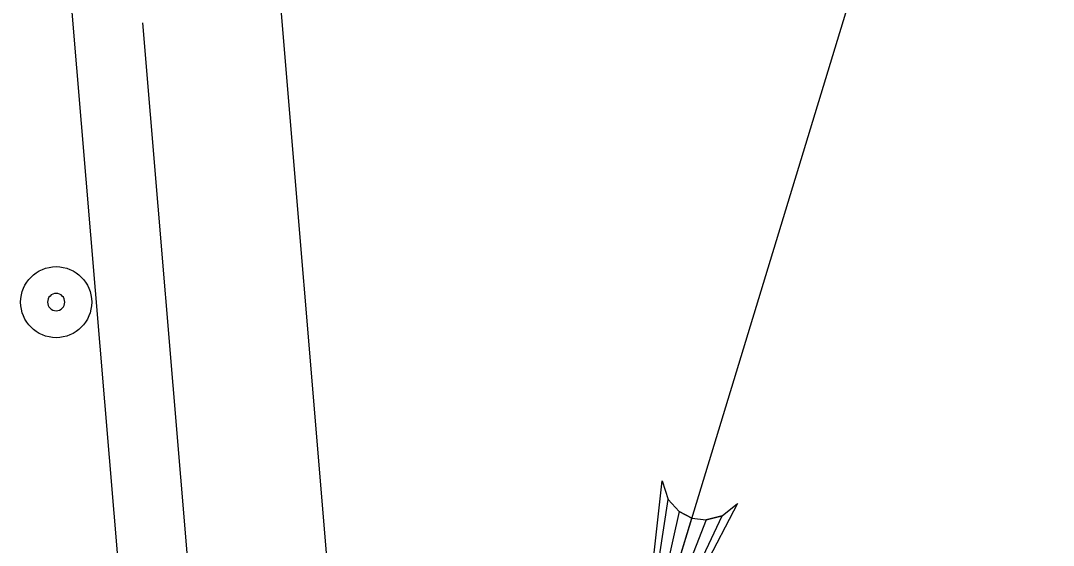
# Model space of a CAD drawing. Extents: x 179 to 454, y -271 to 54.
# Drawn here: x 271.576 to 272.491, y -28.063 to -27.598 of the extents above; entities that cross this region are included whole.
import ezdxf

# ---------------------------------------------------------------- set-up
doc = ezdxf.new("R2010")
doc.units = 0
for name, color, linetype in [('Level 3', 7, 'Continuous'), ('Level 5', 7, 'Continuous'), ('Level 9', 7, 'Continuous')]:
    doc.layers.add(name, color=color, linetype=linetype)

# ---------------------------------------------------------------- blocks, each defined once
blk = doc.blocks.new('B')
at = {"layer": 'Level 3'}
blk.add_circle((0, 0), 0.1066, dxfattribs=at)
for start, end in [(0, 180), (180, 0)]:
    blk.add_arc((0, 0), 0.026, start, end, dxfattribs=at)

msp = doc.modelspace()

# ---------------------------------------------------------------- linework, layer by layer
at = {"layer": 'Level 3'}
msp.add_line((272.12383, -28.194), (272.49133, -26.98775), dxfattribs=at)
msp.add_lwpolyline([(272.12383, -28.194), (272.14475, -28.0055), (272.15008, -28.02217), (272.15983, -28.03283), (272.17117, -28.03858), (272.18375, -28.04017), (272.19792, -28.03667), (272.21158, -28.02583), (272.12383, -28.194), (272.19792, -28.03667), (272.18375, -28.04017), (272.12383, -28.194), (272.17117, -28.03858), (272.15983, -28.03283), (272.12383, -28.194), (272.15008, -28.02217)], dxfattribs=at)
at = {"layer": 'Level 5'}
for p, q in [((271.62183, -27.59042), (271.6965, -28.48642)), ((271.68433, -27.59975), (271.75783, -28.48125))]:
    msp.add_line(p, q, dxfattribs=at)
at = {"layer": 'Level 9'}
msp.add_line((271.5865, -24.944), (272.04325, -30.42467), dxfattribs=at)

# ---------------------------------------------------------------- block references
at = {"layer": 'Level 3', "xscale": 0.29527500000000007, "yscale": 0.29527500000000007, "rotation": 90}
msp.add_blockref('B', (271.60783, -27.84733), dxfattribs=at)

doc.saveas('drawing.dxf')
